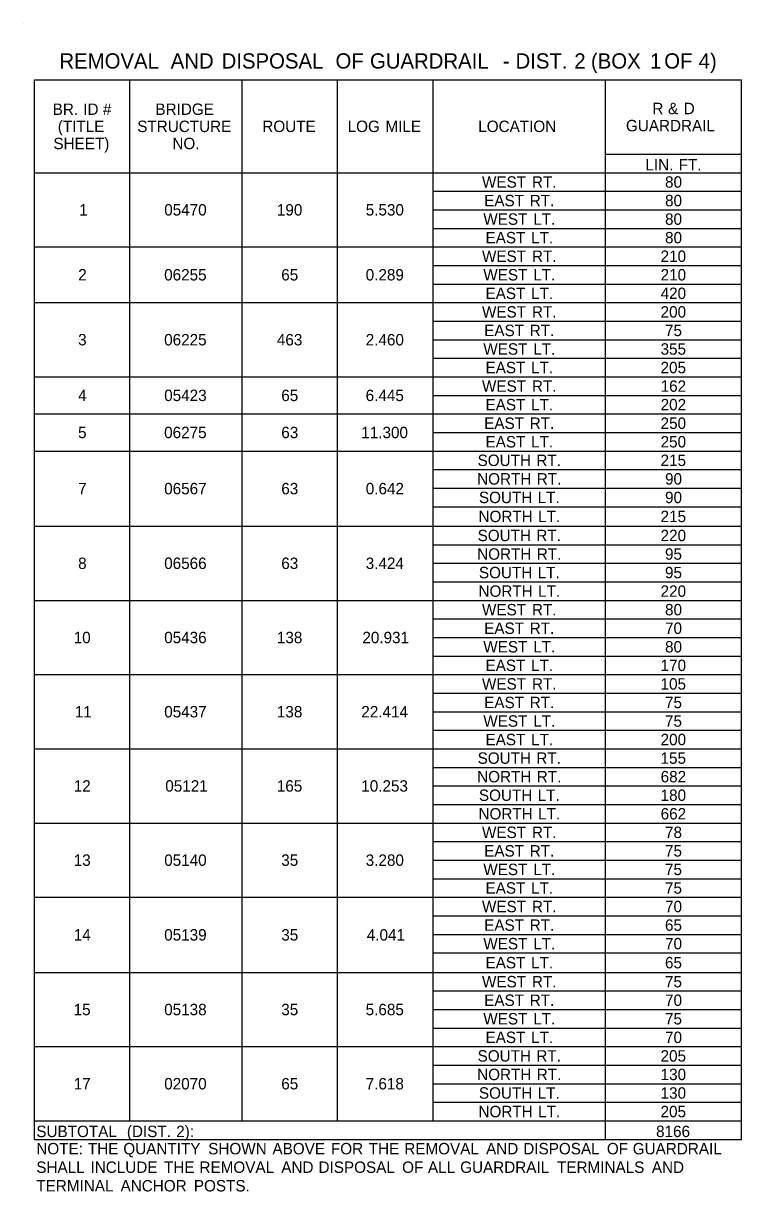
# Model space of a CAD drawing. Extents: x 544250 to 1930787, y -1948365 to 596640.
# Drawn here: x 546107 to 546485, y -1946841 to -1946227 of the extents above; entities that cross this region are included whole.
import ezdxf

# ---------------------------------------------------------------- set-up
doc = ezdxf.new("R2010")
doc.units = 0
doc.layers.add('Default', color=7, linetype='Continuous')

msp = doc.modelspace()

# ---------------------------------------------------------------- linework, layer by layer
at = {"layer": 'Default'}
for p, q in [((546107.31, -1946227.46), (546107.31, -1946227.46)), ((546113.16, -1946257.19), (546485.12, -1946257.19)), ((546113.16, -1946813.92), (546113.16, -1946257.19)), ((546113.16, -1946813.92), (546113.16, -1946257.19)), ((546163.37, -1946804.17), (546163.37, -1946257.19)), ((546222.36, -1946804.17), (546222.36, -1946257.19)), ((546272.57, -1946804.17), (546272.57, -1946257.19)), ((546322.78, -1946804.17), (546322.78, -1946257.19)), ((546413.46, -1946813.92), (546413.46, -1946257.19)), ((546485.12, -1946813.92), (546485.12, -1946257.19)), ((546485.12, -1946813.92), (546485.12, -1946257.19)), ((546413.46, -1946296.19), (546485.12, -1946296.19)), ((546113.16, -1946305.94), (546485.12, -1946305.94)), ((546113.16, -1946305.94), (546485.12, -1946305.94)), ((546322.78, -1946315.69), (546485.12, -1946315.69)), ((546322.78, -1946325.44), (546485.12, -1946325.44)), ((546322.78, -1946335.19), (546485.12, -1946335.19)), ((546113.16, -1946344.94), (546485.12, -1946344.94)), ((546322.78, -1946354.69), (546485.12, -1946354.69)), ((546322.78, -1946364.44), (546485.12, -1946364.44)), ((546113.16, -1946374.19), (546485.12, -1946374.19)), ((546322.78, -1946383.94), (546485.12, -1946383.94)), ((546322.78, -1946393.69), (546485.12, -1946393.69)), ((546322.78, -1946403.44), (546485.12, -1946403.44)), ((546113.16, -1946413.19), (546485.12, -1946413.19)), ((546322.78, -1946422.94), (546485.12, -1946422.94)), ((546113.16, -1946432.69), (546485.12, -1946432.69)), ((546322.78, -1946432.69), (546485.12, -1946432.69)), ((546322.78, -1946442.44), (546485.12, -1946442.44)), ((546113.16, -1946452.19), (546485.12, -1946452.19)), ((546322.78, -1946461.94), (546485.12, -1946461.94)), ((546322.78, -1946471.69), (546485.12, -1946471.69)), ((546322.78, -1946481.44), (546485.12, -1946481.44)), ((546113.16, -1946491.68), (546485.12, -1946491.68)), ((546322.78, -1946501.43), (546485.12, -1946501.43)), ((546322.78, -1946511.18), (546485.12, -1946511.18)), ((546322.78, -1946520.93), (546485.12, -1946520.93)), ((546113.16, -1946530.68), (546485.12, -1946530.68)), ((546322.78, -1946540.43), (546485.12, -1946540.43)), ((546322.78, -1946550.18), (546485.12, -1946550.18)), ((546322.78, -1946559.93), (546485.12, -1946559.93)), ((546113.16, -1946569.68), (546485.12, -1946569.68)), ((546322.78, -1946579.43), (546485.12, -1946579.43)), ((546322.78, -1946589.18), (546485.12, -1946589.18)), ((546322.78, -1946598.93), (546485.12, -1946598.93)), ((546113.16, -1946608.68), (546485.12, -1946608.68)), ((546322.78, -1946618.43), (546485.12, -1946618.43)), ((546322.78, -1946628.18), (546485.12, -1946628.18)), ((546322.78, -1946637.93), (546485.12, -1946637.93)), ((546113.16, -1946647.68), (546485.12, -1946647.68)), ((546322.78, -1946657.43), (546485.12, -1946657.43)), ((546322.78, -1946667.18), (546485.12, -1946667.18)), ((546322.78, -1946676.93), (546485.12, -1946676.93)), ((546113.16, -1946686.68), (546485.12, -1946686.68)), ((546322.78, -1946696.43), (546485.12, -1946696.43)), ((546322.78, -1946706.18), (546485.12, -1946706.18)), ((546322.78, -1946715.93), (546485.12, -1946715.93)), ((546113.16, -1946726.17), (546485.12, -1946726.17)), ((546322.78, -1946735.92), (546485.12, -1946735.92)), ((546322.78, -1946745.67), (546485.12, -1946745.67)), ((546322.78, -1946755.42), (546485.12, -1946755.42)), ((546113.16, -1946765.17), (546485.12, -1946765.17)), ((546322.78, -1946774.92), (546485.12, -1946774.92)), ((546322.78, -1946784.67), (546485.12, -1946784.67)), ((546322.78, -1946794.42), (546485.12, -1946794.42)), ((546113.16, -1946804.17), (546485.12, -1946804.17)), ((546413.46, -1946813.92), (546413.46, -1946804.17)), ((546113.16, -1946813.92), (546485.12, -1946813.92))]:
    msp.add_line(p, q, dxfattribs=at)

# ---------------------------------------------------------------- texts
for s, height, p in [('REMOVAL', 8, (546126.29, -1946251.2)), (' AND', 8, (546181.85, -1946251.2)), (' DISPOSAL', 8, (546208.62, -1946251.2)), (' OF', 8, (546268.53, -1946251.2)), (' GUARDRAIL', 8, (546286.64, -1946251.2)), (' DIST.', 8, (546363.22, -1946251.2)), (' 2', 8, (546394.12, -1946251.2)), (' (BOX', 8, (546402.88, -1946251.2)), (' 1', 8, (546433.92, -1946251.2)), (' OF', 8, (546441.42, -1946251.2)), (' 4)', 8, (546459.53, -1946251.2)), (' -', 8, (546356.48, -1946251.2)), ('BR.', 6, (546122.74, -1946275.57)), (' ID', 6, (546136.6, -1946275.57)), (' #', 6, (546146.9, -1946275.57)), ('BRIDGE', 6, (546176.77, -1946275.57)), ('R', 6, (546438.18, -1946275.19)), (' &', 6, (546444.19, -1946275.19)), (' D', 6, (546452.43, -1946275.19)), ('(TITLE', 6, (546125.43, -1946284.57)), ('STRUCTURE', 6, (546167.22, -1946284.57)), ('ROUTE', 6, (546233, -1946284.57)), ('LOG', 6, (546277.88, -1946284.57)), (' MILE', 6, (546295.54, -1946284.57)), ('LOCATION', 6, (546346.57, -1946284.57)), ('GUARDRAIL', 6, (546424.26, -1946284.19)), ('SHEET)', 6, (546123.11, -1946293.57)), ('NO.', 6, (546185.7, -1946293.57)), ('LIN.', 6, (546434.5, -1946304.74)), (' FT.', 6, (546449.75, -1946304.74)), ('WEST', 6, (546348.54, -1946313.82)), (' RT.', 6, (546372.59, -1946313.82)), ('80', 6, (546444.83, -1946313.82)), ('EAST', 6, (546349.7, -1946323.57)), (' RT.', 6, (546371.43, -1946323.57)), ('80', 6, (546444.83, -1946323.57)), ('1', 6, (546136.7, -1946328.44)), ('05470', 6, (546181.41, -1946328.44)), ('190', 6, (546240.67, -1946328.44)), ('5.530', 6, (546287.39, -1946328.44)), ('WEST', 6, (546349.24, -1946333.32)), (' LT.', 6, (546373.29, -1946333.32)), ('80', 6, (546444.83, -1946333.32)), ('EAST', 6, (546350.4, -1946343.07)), (' LT.', 6, (546372.13, -1946343.07)), ('80', 6, (546444.83, -1946343.07)), ('WEST', 6, (546348.54, -1946352.82)), (' RT.', 6, (546372.59, -1946352.82)), ('210', 6, (546442.5, -1946352.82)), ('2', 6, (546136.15, -1946362.57)), ('06255', 6, (546181.38, -1946362.57)), ('65', 6, (546242.97, -1946362.57)), ('0.289', 6, (546287.38, -1946362.57)), ('WEST', 6, (546349.24, -1946362.57)), (' LT.', 6, (546373.29, -1946362.57)), ('210', 6, (546442.5, -1946362.57)), ('EAST', 6, (546350.4, -1946372.32)), (' LT.', 6, (546372.13, -1946372.32)), ('420', 6, (546442.5, -1946372.32)), ('WEST', 6, (546348.54, -1946382.07)), (' RT.', 6, (546372.59, -1946382.07)), ('200', 6, (546442.5, -1946382.07)), ('EAST', 6, (546349.7, -1946391.82)), (' RT.', 6, (546371.43, -1946391.82)), ('75', 6, (546444.8, -1946391.82)), ('3', 6, (546136.12, -1946396.69)), ('06225', 6, (546181.38, -1946396.69)), ('463', 6, (546240.66, -1946396.69)), ('2.460', 6, (546287.39, -1946396.69)), ('WEST', 6, (546349.24, -1946401.57)), (' LT.', 6, (546373.29, -1946401.57)), ('355', 6, (546442.47, -1946401.57)), ('EAST', 6, (546350.4, -1946411.32)), (' LT.', 6, (546372.13, -1946411.32)), ('205', 6, (546442.47, -1946411.32)), ('WEST', 6, (546348.54, -1946421.07)), (' RT.', 6, (546372.59, -1946421.07)), ('162', 6, (546442.52, -1946421.07)), ('4', 6, (546136.14, -1946425.94)), ('05423', 6, (546181.4, -1946425.94)), ('65', 6, (546242.97, -1946425.94)), ('6.445', 6, (546287.36, -1946425.94)), ('EAST', 6, (546350.4, -1946430.82)), (' LT.', 6, (546372.13, -1946430.82)), ('202', 6, (546442.52, -1946430.82)), ('EAST', 6, (546349.7, -1946440.57)), (' RT.', 6, (546371.43, -1946440.57)), ('250', 6, (546442.5, -1946440.57)), ('5', 6, (546136.1, -1946445.44)), ('06275', 6, (546181.38, -1946445.44)), ('63', 6, (546242.99, -1946445.44)), ('11.300', 6, (546285.06, -1946445.44)), ('EAST', 6, (546350.4, -1946450.32)), (' LT.', 6, (546372.13, -1946450.32)), ('250', 6, (546442.5, -1946450.32)), ('SOUTH', 6, (546346.23, -1946460.07)), (' RT.', 6, (546374.9, -1946460.07)), ('215', 6, (546442.47, -1946460.07)), ('NORTH', 6, (546346, -1946469.82)), (' RT.', 6, (546375.13, -1946469.82)), ('90', 6, (546444.83, -1946469.82)), ('7', 6, (546136.12, -1946474.94)), ('06567', 6, (546181.4, -1946474.94)), ('63', 6, (546242.99, -1946474.94)), ('0.642', 6, (546287.41, -1946474.94)), ('SOUTH', 6, (546346.93, -1946479.57)), (' LT.', 6, (546375.6, -1946479.57)), ('90', 6, (546444.83, -1946479.57)), ('NORTH', 6, (546346.7, -1946489.56)), (' LT.', 6, (546375.83, -1946489.56)), ('215', 6, (546442.47, -1946489.56)), ('SOUTH', 6, (546346.23, -1946499.56)), (' RT.', 6, (546374.9, -1946499.56)), ('220', 6, (546442.5, -1946499.56)), ('8', 6, (546136.12, -1946514.18)), ('06566', 6, (546181.4, -1946514.18)), ('63', 6, (546242.99, -1946514.18)), ('3.424', 6, (546287.4, -1946514.18)), ('NORTH', 6, (546346, -1946509.31)), (' RT.', 6, (546375.13, -1946509.31)), ('95', 6, (546444.8, -1946509.31)), ('SOUTH', 6, (546346.93, -1946519.06)), (' LT.', 6, (546375.6, -1946519.06)), ('95', 6, (546444.8, -1946519.06)), ('NORTH', 6, (546346.7, -1946528.81)), (' LT.', 6, (546375.83, -1946528.81)), ('220', 6, (546442.5, -1946528.81)), ('WEST', 6, (546348.54, -1946538.56)), (' RT.', 6, (546372.59, -1946538.56)), ('80', 6, (546444.83, -1946538.56)), ('EAST', 6, (546349.7, -1946548.31)), (' RT.', 6, (546371.43, -1946548.31)), ('70', 6, (546444.83, -1946548.31)), ('10', 6, (546133.8, -1946553.18)), ('05436', 6, (546181.4, -1946553.18)), ('138', 6, (546240.66, -1946553.18)), ('20.931', 6, (546285.63, -1946553.18)), ('WEST', 6, (546349.24, -1946558.06)), (' LT.', 6, (546373.29, -1946558.06)), ('80', 6, (546444.83, -1946558.06)), ('EAST', 6, (546350.4, -1946567.81)), (' LT.', 6, (546372.13, -1946567.81)), ('170', 6, (546442.5, -1946567.81)), ('WEST', 6, (546348.54, -1946577.56)), (' RT.', 6, (546372.59, -1946577.56)), ('105', 6, (546442.47, -1946577.56)), ('EAST', 6, (546349.7, -1946587.31)), (' RT.', 6, (546371.43, -1946587.31)), ('75', 6, (546444.8, -1946587.31)), ('11', 6, (546134.37, -1946592.18)), ('05437', 6, (546181.4, -1946592.18)), ('138', 6, (546240.66, -1946592.18)), ('22.414', 6, (546285.07, -1946592.18)), ('WEST', 6, (546349.24, -1946597.06)), (' LT.', 6, (546373.29, -1946597.06)), ('75', 6, (546444.8, -1946597.06)), ('EAST', 6, (546350.4, -1946606.81)), (' LT.', 6, (546372.13, -1946606.81)), ('200', 6, (546442.5, -1946606.81)), ('SOUTH', 6, (546346.23, -1946616.56)), (' RT.', 6, (546374.9, -1946616.56)), ('155', 6, (546442.47, -1946616.56)), ('12', 6, (546133.82, -1946631.18)), ('05121', 6, (546181.98, -1946631.18)), ('165', 6, (546240.64, -1946631.18)), ('10.253', 6, (546285.05, -1946631.18)), ('NORTH', 6, (546346, -1946626.31)), (' RT.', 6, (546375.13, -1946626.31)), ('682', 6, (546442.52, -1946626.31)), ('SOUTH', 6, (546346.93, -1946636.06)), (' LT.', 6, (546375.6, -1946636.06)), ('180', 6, (546442.5, -1946636.06)), ('NORTH', 6, (546346.7, -1946645.81)), (' LT.', 6, (546375.83, -1946645.81)), ('662', 6, (546442.52, -1946645.81)), ('WEST', 6, (546348.54, -1946655.56)), (' RT.', 6, (546372.59, -1946655.56)), ('78', 6, (546444.81, -1946655.56)), ('EAST', 6, (546349.7, -1946665.31)), (' RT.', 6, (546371.43, -1946665.31)), ('75', 6, (546444.8, -1946665.31)), ('13', 6, (546133.79, -1946670.18)), ('05140', 6, (546181.41, -1946670.18)), ('35', 6, (546242.97, -1946670.18)), ('3.280', 6, (546287.39, -1946670.18)), ('WEST', 6, (546349.24, -1946675.06)), (' LT.', 6, (546373.29, -1946675.06)), ('75', 6, (546444.8, -1946675.06)), ('EAST', 6, (546350.4, -1946684.81)), (' LT.', 6, (546372.13, -1946684.81)), ('75', 6, (546444.8, -1946684.81)), ('WEST', 6, (546348.54, -1946694.56)), (' RT.', 6, (546372.59, -1946694.56)), ('70', 6, (546444.83, -1946694.56)), ('EAST', 6, (546349.7, -1946704.31)), (' RT.', 6, (546371.43, -1946704.31)), ('65', 6, (546444.8, -1946704.31)), ('14', 6, (546133.81, -1946709.43)), ('05139', 6, (546181.4, -1946709.43)), ('35', 6, (546242.97, -1946709.43)), ('4.041', 6, (546287.96, -1946709.43)), ('WEST', 6, (546349.24, -1946714.06)), (' LT.', 6, (546373.29, -1946714.06)), ('70', 6, (546444.83, -1946714.06)), ('EAST', 6, (546350.4, -1946724.05)), (' LT.', 6, (546372.13, -1946724.05)), ('65', 6, (546444.8, -1946724.05)), ('WEST', 6, (546348.54, -1946734.04)), (' RT.', 6, (546372.59, -1946734.04)), ('75', 6, (546444.8, -1946734.04)), ('05138', 6, (546181.4, -1946748.67)), ('35', 6, (546242.97, -1946748.67)), ('5.685', 6, (546287.36, -1946748.67)), ('EAST', 6, (546349.7, -1946743.79)), (' RT.', 6, (546371.43, -1946743.79)), ('70', 6, (546444.83, -1946743.79)), ('15', 6, (546133.77, -1946748.67)), ('WEST', 6, (546349.24, -1946753.54)), (' LT.', 6, (546373.29, -1946753.54)), ('75', 6, (546444.8, -1946753.54)), ('EAST', 6, (546350.4, -1946763.29)), (' LT.', 6, (546372.13, -1946763.29)), ('70', 6, (546444.83, -1946763.29)), ('SOUTH', 6, (546346.23, -1946773.04)), (' RT.', 6, (546374.9, -1946773.04)), ('205', 6, (546442.47, -1946773.04)), ('NORTH', 6, (546346, -1946782.79)), (' RT.', 6, (546375.13, -1946782.79)), ('130', 6, (546442.5, -1946782.79)), ('17', 6, (546133.79, -1946787.67)), ('02070', 6, (546181.41, -1946787.67)), ('65', 6, (546242.97, -1946787.67)), ('7.618', 6, (546287.38, -1946787.67)), ('SOUTH', 6, (546346.93, -1946792.54)), (' LT.', 6, (546375.6, -1946792.54)), ('130', 6, (546442.5, -1946792.54)), ('NORTH', 6, (546346.7, -1946802.29)), (' LT.', 6, (546375.83, -1946802.29)), ('205', 6, (546442.47, -1946802.29)), ('SUBTOTAL', 6, (546114.13, -1946812.72)), (' (DIST.', 6, (546159.53, -1946812.72)), (' 2):', 6, (546185.49, -1946812.72)), ('8166', 6, (546440.12, -1946812.72)), ('NOTE:', 6, (546114.13, -1946821.79)), (' THE', 6, (546139.02, -1946821.79)), (' QUANTITY', 6, (546157.67, -1946821.79)), (' SHOWN', 6, (546202.32, -1946821.79)), (' ABOVE', 6, (546236.1, -1946821.79)), (' FOR', 6, (546266.87, -1946821.79)), (' THE', 6, (546286.78, -1946821.79)), (' REMOVAL', 6, (546305.43, -1946821.79)), (' AND', 6, (546348.46, -1946821.79)), (' DISPOSAL', 6, (546368.04, -1946821.79)), (' OF', 6, (546412.01, -1946821.79)), (' GUARDRAIL', 6, (546425.6, -1946821.79)), ('SHALL', 6, (546114.13, -1946831.54)), (' INCLUDE', 6, (546140.4, -1946831.54)), (' THE', 6, (546179.08, -1946831.54)), (' REMOVAL', 6, (546197.72, -1946831.54)), (' AND', 6, (546240.75, -1946831.54)), (' DISPOSAL', 6, (546260.34, -1946831.54)), (' OF', 6, (546304.3, -1946831.54)), (' ALL', 6, (546317.89, -1946831.54)), (' GUARDRAIL', 6, (546334.83, -1946831.54)), (' TERMINALS', 6, (546385.78, -1946831.54)), (' AND', 6, (546435.65, -1946831.54)), ('TERMINAL', 6, (546114.13, -1946841.29)), (' ANCHOR', 6, (546156.22, -1946841.29)), (' POSTS.', 6, (546194.77, -1946841.29))]:
    msp.add_text(s, height=height, dxfattribs=at).set_placement(p)

doc.saveas('drawing.dxf')
